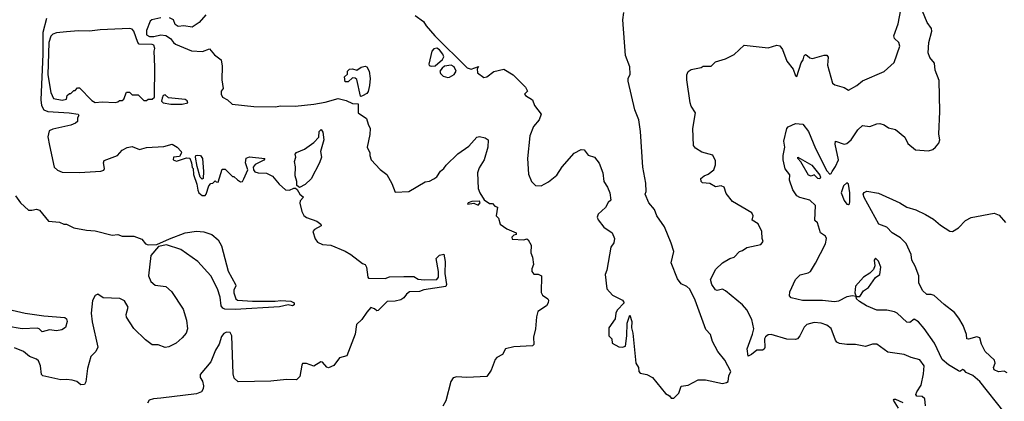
# Model space of a CAD drawing. Extents: x 1552033 to 1694788, y 811965 to 917215.
# Tile 327 of 632: x 1628567 to 1635456, y 868148 to 870815. Entities that reach past the tile are written whole.
import ezdxf

# ---------------------------------------------------------------- set-up
doc = ezdxf.new("R2010")
doc.units = 0

msp = doc.modelspace()

# ---------------------------------------------------------------- linework, layer by layer
at = {"layer": '0CON20XD'}
for points in [[(1628753.8, 870825), (1628729.5, 870725), (1628729.6, 870575), (1628715.8, 870255), (1628719.8, 870215), (1628736.4, 870186.4), (1628763.1, 870173.1), (1628912.5, 870165), (1628977.5, 870155), (1628980, 870145), (1628970.7, 870129.3), (1628972.5, 870105), (1628957.7, 870092.3), (1628925, 870078), (1628798.7, 870051.3), (1628772.4, 870037.6), (1628763.2, 869996.8), (1628776.5, 869935), (1628809.1, 869785), (1628832.6, 869762.6), (1628865, 869750.2), (1628985, 869748.1), (1629135, 869756.7), (1629155.4, 869764.6), (1629161.4, 869775), (1629152.5, 869815), (1629158, 869832), (1629252.7, 869867.3), (1629285, 869903.3), (1629318.3, 869921.7), (1629355, 869928.8), (1629405, 869907.5), (1629455, 869921.2), (1629575, 869928.8), (1629635, 869946.2), (1629670, 869925), (1629697.5, 869895), (1629700, 869885), (1629685, 869860), (1629642.5, 869855), (1629640, 869835), (1629665, 869827.5), (1629735, 869850), (1629758.3, 869848.3), (1629770, 869815), (1629773, 869783), (1629780, 869775), (1629783, 869733), (1629807.5, 869665), (1629813, 869623), (1629820, 869605), (1629845, 869587.5), (1629865, 869587.5), (1629872.5, 869595), (1629890, 869655), (1629905, 869670), (1629918.3, 869671.7), (1629935, 869690), (1629941.7, 869681.7), (1629955, 869680), (1629985, 869770), (1630005, 869770), (1630055, 869720), (1630065, 869720), (1630090, 869695), (1630113, 869683), (1630126.4, 869683.6), (1630136, 869704), (1630162.5, 869765), (1630146.2, 869815), (1630152.3, 869847.7), (1630175, 869856.9), (1630282.5, 869845), (1630275, 869833.3), (1630215, 869803.3), (1630200, 869785), (1630202.5, 869765), (1630212.7, 869752.7), (1630235, 869744), (1630295, 869742.5), (1630335, 869722.5), (1630383.3, 869665), (1630426.1, 869626.1), (1630455, 869623.3), (1630485, 869637.5), (1630497.5, 869637.5), (1630508.8, 869628.8), (1630526.7, 869595), (1630552.5, 869575), (1630530.6, 869549.4), (1630527.5, 869532.5), (1630540.8, 869475), (1630555, 869447.1), (1630575, 869432.1), (1630646.4, 869406.4), (1630673.3, 869385), (1630676.7, 869375), (1630630.3, 869349.7), (1630618.8, 869335), (1630634.1, 869284.1), (1630651.2, 869261.2), (1630685, 869243.8), (1630745, 869238.8), (1630845, 869196.2), (1630883.3, 869175), (1630965, 869110), (1630985, 869103.3), (1630994, 869085), (1631002.5, 869015), (1631008.3, 869008.3), (1631125, 869006.7), (1631155, 869017.5), (1631255, 869020)], [(1629555, 870829.5), (1629492.5, 870815), (1629481.2, 870805), (1629455, 870740), (1629455, 870710), (1629475, 870697.5), (1629505, 870697.5), (1629555, 870710), (1629590, 870705), (1629622.5, 870685), (1629643.3, 870655), (1629657.5, 870645), (1629768.9, 870598.9), (1629847, 870593), (1629895, 870611.2), (1629929.8, 870569.8), (1629976.2, 870535), (1629985, 870490), (1629981.4, 870395), (1629990, 870335), (1629977.5, 870315), (1629976.7, 870295), (1629986.7, 870275), (1630021.2, 870255), (1630054.2, 870224.2), (1630205, 870208.2), (1630353.6, 870206.4), (1630395, 870212.4), (1630495, 870211.2), (1630625, 870224.8), (1630705, 870238.9), (1630795, 870263.8), (1630851.7, 870251.7), (1630895, 870230.8), (1630935, 870227.5), (1630936.2, 870165), (1630994.3, 870125), (1631004.2, 870085), (1631020, 870055), (1631017.7, 870012.3), (1630998, 869925), (1631016.2, 869885), (1631016.2, 869865), (1631026.2, 869836.2), (1631088.3, 869768.3), (1631135, 869732.5), (1631170.7, 869670.7), (1631195, 869610), (1631290, 869615), (1631405, 869681.2), (1631435, 869686), (1631465, 869702), (1631485, 869718), (1631512.3, 869757.7), (1631535, 869774.2), (1631552, 869798), (1631632.6, 869877.4), (1631709.6, 869930.4), (1631765, 869993.6), (1631785, 869998.1), (1631825, 869990.8), (1631845.6, 869975.6), (1631843.1, 869925), (1631816.5, 869835), (1631780.9, 869779.1), (1631769.4, 869745), (1631775.7, 869635), (1631786, 869605), (1631816.7, 869556.7), (1631855, 869530), (1631875, 869530), (1631891.7, 869511.7), (1631910, 869505), (1631900, 869445), (1631917, 869427), (1631930, 869385), (1631975, 869353.3), (1632040, 869325), (1632040, 869315), (1632025, 869310), (1632010, 869295), (1632011.7, 869281.7), (1632095, 869277.5), (1632115, 869282.5), (1632125, 869277.5), (1632145, 869240), (1632142.3, 869185), (1632155.3, 869155), (1632161.9, 869105), (1632149.8, 869075), (1632149.3, 869055), (1632165, 869036.7), (1632195, 869036.9), (1632216.9, 869025), (1632215, 868907.5), (1632225, 868888.8), (1632262.5, 868865), (1632266.2, 868855), (1632263.8, 868835), (1632252, 868815), (1632191.5, 868775), (1632182.1, 868737.9), (1632176.5, 868653.5), (1632163, 868597), (1632165, 868543.8), (1632155, 868536.2), (1632025, 868528.4), (1631966.5, 868515), (1631945, 868474.3), (1631905, 868454.4), (1631895, 868440.6), (1631865.3, 868364.7), (1631835, 868322), (1631695, 868313.3), (1631625, 868318.1), (1631599.2, 868310.8), (1631583.5, 868286.5), (1631548.8, 868151.2), (1631526.8, 868113.2)], [(1629870.3, 870849.7), (1629823.3, 870795), (1629775, 870763.3), (1629715, 870772), (1629675, 870767.5), (1629655, 870782.5), (1629643.8, 870815), (1629615, 870828.6)], [(1631334.7, 870844.7), (1631392.1, 870802.1), (1631411.7, 870771.7), (1631472.1, 870702.1), (1631698.6, 870478.6), (1631725, 870470.8), (1631778.3, 870488.3), (1631768.3, 870471.7), (1631770, 870445), (1631815, 870411.9), (1631835, 870415.7), (1631885, 870454), (1631955, 870470), (1632019.9, 870429.9), (1632105.5, 870345), (1632120.8, 870315), (1632100, 870295), (1632106.7, 870285), (1632154.2, 870255), (1632168, 870215), (1632216.2, 870155), (1632201.2, 870115), (1632161.7, 870068.3), (1632137.3, 870002.7), (1632120.8, 869845), (1632128, 869735), (1632148.8, 869685), (1632175, 869656.2), (1632215, 869653.8), (1632267.6, 869682.4), (1632325, 869729.2), (1632363.3, 869786.7), (1632446.5, 869883.5), (1632495, 869907.5), (1632516.1, 869906.1), (1632545, 869867.5), (1632590, 869855), (1632621.7, 869811.7), (1632647.5, 869745), (1632654, 869685), (1632680, 869645), (1632696.7, 869605), (1632702.5, 869555), (1632685, 869537.5), (1632666.9, 869503.1), (1632614.2, 869455.8), (1632608.4, 869435), (1632615, 869415.6), (1632654.6, 869364.6), (1632713.3, 869325), (1632728, 869285), (1632723.8, 869256.2), (1632703.9, 869226.1), (1632676.1, 869063.9), (1632664.2, 869035), (1632674.2, 868935), (1632715, 868890), (1632784.1, 868854.1), (1632796.7, 868835), (1632746.7, 868785), (1632737, 868763), (1632732.5, 868725), (1632688.3, 868661.7), (1632690, 868605), (1632710, 868585), (1632713.6, 868553.6), (1632758.3, 868528.3), (1632785, 868526.7), (1632805, 868533.3), (1632816, 868605), (1632816.7, 868695), (1632835, 868750), (1632850, 868705), (1632847.7, 868662.3), (1632857.5, 868625), (1632877.5, 868415), (1632896.2, 868385), (1632898.8, 868355), (1632907.5, 868345), (1632955, 868336), (1632994.3, 868314.3), (1633085, 868201.2), (1633112.5, 868185), (1633125, 868170), (1633145, 868170)], [(1633145, 868170), (1633180, 868205), (1633195, 868252.5), (1633245, 868260), (1633315, 868298), (1633365, 868298.6), (1633485, 868272.5), (1633511.7, 868278.3), (1633523.8, 868286.2), (1633527.8, 868325), (1633542, 868355), (1633501.4, 868435), (1633452.9, 868495), (1633414, 868565), (1633400, 868615), (1633368.8, 868648.8), (1633292.5, 868855), (1633255, 868931.2), (1633235, 868951.2), (1633195, 868968), (1633170.5, 869005), (1633125.8, 869115), (1633143.5, 869195), (1633125, 869253.3), (1633077.9, 869367.9), (1633024.4, 869445), (1633007.8, 869487.8), (1632968.1, 869535), (1632942.5, 869595), (1632950, 869615), (1632947, 869673), (1632927.8, 869785), (1632910.8, 870035), (1632899.7, 870115), (1632870, 870185), (1632825.2, 870385), (1632825.2, 870405), (1632838.4, 870435), (1632835.5, 870485), (1632804.8, 870564.8), (1632787, 870815), (1632793.4, 870865)], [(1634905.5, 868115.5), (1634900, 868165), (1634881.7, 868181.7), (1634843.8, 868183.8), (1634837.5, 868195), (1634844, 868215), (1634875, 868260.8), (1634890.1, 868339.9), (1634895.2, 868395), (1634865, 868438.2), (1634803.5, 868453.5), (1634755, 868475.6), (1634640.9, 868490.9), (1634565, 868547.5), (1634535, 868547.5), (1634485, 868530), (1634415, 868546), (1634355, 868544), (1634302.7, 868552.7), (1634285, 868561.2), (1634275, 868576.2), (1634245, 868656.9), (1634215, 868680.9), (1634175, 868693.3), (1634125, 868697.5), (1634075, 868684.3), (1634056, 868665), (1634026.2, 868605), (1634008, 868585), (1633995, 868580.5), (1633935, 868582.9), (1633825, 868615.8), (1633805, 868612.4), (1633785, 868598.2), (1633778.1, 868585), (1633781.6, 868525), (1633775, 868511.5), (1633765, 868505.9), (1633725, 868505.2), (1633688.4, 868475), (1633665, 868464.1), (1633657.4, 868515), (1633695, 868616.4), (1633702.9, 868655), (1633689.2, 868719.1), (1633655, 868787.5), (1633625, 868822.9), (1633505, 868920.6), (1633485, 868930.6), (1633446.8, 868923.2), (1633435, 868928), (1633410.3, 868965), (1633401.5, 868998.5), (1633438.3, 869071.7), (1633484.6, 869115.4), (1633535, 869145.7), (1633565, 869156), (1633602.5, 869195), (1633625, 869201.2), (1633655, 869224), (1633752.5, 869245), (1633770, 869265), (1633762.5, 869285), (1633758.8, 869335), (1633735, 869388), (1633691.2, 869415), (1633700, 869445), (1633688.8, 869465), (1633553.7, 869543.7), (1633510.9, 869600.9), (1633495.7, 869645), (1633475, 869653.1), (1633435, 869647.5), (1633395, 869670.3), (1633344.2, 869675), (1633334.3, 869685), (1633332, 869705), (1633355, 869722.9), (1633383.8, 869735), (1633423.3, 869765), (1633435, 869800), (1633435, 869830), (1633417.6, 869867.6), (1633339.7, 869889.7), (1633295, 869917.1), (1633280.6, 869935), (1633277.9, 870055), (1633296.2, 870165), (1633265, 870210), (1633257.5, 870235), (1633236, 870395), (1633235, 870430), (1633245, 870452.5), (1633265, 870466.7), (1633335, 870482.5), (1633348.3, 870491.7), (1633405, 870490), (1633435, 870520), (1633505, 870542.5), (1633565, 870572.5), (1633635, 870636.7), (1633805, 870620), (1633865, 870637.5), (1633885, 870632.5), (1633905, 870607.5), (1633935, 870526.2), (1633978.9, 870468.9), (1633995, 870423.3), (1634005, 870417.5), (1634034, 870515), (1634048.8, 870535), (1634055, 870562.5), (1634065, 870573.3), (1634076, 870565), (1634095, 870548.6), (1634115, 870544.4), (1634195, 870568.6), (1634215, 870568), (1634224.3, 870554.3), (1634218.8, 870498.8), (1634255, 870371.2), (1634270, 870360), (1634335, 870342.5), (1634365, 870324), (1634425, 870355.6), (1634465, 870388.6), (1634615.5, 870454.5), (1634685, 870517.1), (1634725, 870630), (1634717.1, 870655), (1634686.9, 870685), (1634683, 870703), (1634712.8, 870787.2), (1634732.7, 870885)], [(1634135, 869113.1), (1634205, 869248.6), (1634212.9, 869285), (1634205, 869301.2), (1634171.2, 869325), (1634148.8, 869395), (1634131.1, 869411.1), (1634135, 869515.7), (1634095, 869554.2), (1634025, 869571.9), (1634005, 869584.2), (1633976.2, 869625), (1633954.1, 869694.1), (1633955, 869730), (1633922.2, 869772.2), (1633909.5, 869835), (1633908.5, 869865), (1633920.5, 869925), (1633913.7, 869966.3), (1633934.5, 870055), (1633944.5, 870065.5), (1633995, 870090.6), (1634045.7, 870085), (1634085, 870033.2), (1634134.1, 869915), (1634215, 869758.1), (1634235, 869736.6), (1634245, 869740.9), (1634251.3, 869755), (1634275, 869789.2), (1634295.2, 869835.2), (1634272.7, 869945), (1634274.6, 869965.4), (1634335, 869945.6), (1634355, 869950.8), (1634385, 869974.7), (1634430.9, 870045), (1634465, 870075.7), (1634515, 870068.8), (1634565, 870088.6), (1634585, 870090.6), (1634615, 870081.5), (1634645, 870058.6), (1634695, 870049), (1634760.3, 869995), (1634780.8, 869950.8), (1634835, 869906.9), (1634925, 869897.8), (1634955, 869907.8), (1634975, 869923.3), (1634997.4, 869952.6), (1635004.1, 869975), (1634998.9, 870015), (1635004.2, 870174.2), (1635001.1, 870391.1), (1634972.4, 870462.4), (1634968.1, 870511.9), (1634935, 870552), (1634924.5, 870585), (1634928.4, 870655), (1634950, 870735), (1634946.7, 870755), (1634916.7, 870795), (1634884.2, 870874.2)], [(1629235, 870237.5), (1629255, 870242.5), (1629265, 870250), (1629285, 870250), (1629295, 870260), (1629315, 870310), (1629335, 870310), (1629355, 870290), (1629395, 870290), (1629435, 870250), (1629455, 870250), (1629465, 870260), (1629495, 870260), (1629510, 870275), (1629512.5, 870485), (1629507.5, 870595), (1629512.5, 870615), (1629505, 870637.5), (1629495, 870642.5), (1629403.9, 870643.9), (1629393.3, 870655), (1629366.7, 870735), (1629355, 870748.8), (1629335, 870754.7), (1629130, 870745), (1629055.5, 870735.5), (1628977.6, 870737.6), (1628895, 870731.5), (1628825, 870724.3), (1628800, 870715), (1628785, 870701.2), (1628772, 870655), (1628765, 870430), (1628785, 870306.7), (1628804.1, 870264.1), (1628865, 870253.3), (1628895, 870260), (1628900, 870285), (1628915, 870300), (1628925, 870300), (1628945, 870320), (1628955, 870320), (1628971.7, 870338.3), (1628985, 870340), (1629071.7, 870251.7), (1629095, 870237.5), (1629145, 870242.5), (1629235, 870237.5)], [(1631445, 870490), (1631475, 870493.3), (1631525, 870536.7), (1631533.8, 870555), (1631528, 870575), (1631503.8, 870605), (1631485, 870616), (1631465, 870611.2), (1631451.2, 870595), (1631428.8, 870505), (1631432.5, 870495), (1631445, 870490)], [(1630955, 870277.5), (1630951.2, 870281.2), (1630925, 870397.5), (1630915, 870407.5), (1630895, 870410), (1630865, 870380), (1630845, 870380), (1630840, 870415), (1630860, 870435), (1630860, 870455), (1630875, 870470), (1630895, 870472.5), (1630925, 870462.5), (1630956.4, 870483.6), (1630985, 870490), (1630996.7, 870485), (1631012, 870455), (1631019.4, 870405), (1631015.5, 870355), (1631005, 870313.3), (1630995, 870300), (1630965, 870282.5), (1630955, 870277.5)], [(1631561.9, 870411.9), (1631575, 870414.2), (1631607.9, 870432.1), (1631622, 870455), (1631607.5, 870485), (1631585, 870498.1), (1631539.7, 870490.3), (1631522.4, 870477.6), (1631507.5, 870455), (1631510.3, 870440.3), (1631530.5, 870420.5), (1631561.9, 870411.9)], [(1629705, 870224.5), (1629742.5, 870235), (1629739.3, 870249.3), (1629725, 870257.5), (1629608.3, 870268.3), (1629585, 870290), (1629570, 870285), (1629563, 870267), (1629560, 870245), (1629570, 870235), (1629624.6, 870224.6), (1629705, 870224.5)], [(1630525, 869642.5), (1630506.4, 869656.4), (1630505.5, 869685), (1630493.9, 869723.9), (1630496.7, 869786.7), (1630490.5, 869825), (1630499.5, 869855), (1630495.5, 869875), (1630505, 869888), (1630560.7, 869909.3), (1630625, 869958), (1630660, 869995), (1630662.3, 870035), (1630676.9, 870046.9), (1630689.1, 870029.1), (1630695.7, 869975), (1630672.9, 869895), (1630678.5, 869855), (1630666, 869815), (1630606.4, 869703.6), (1630565, 869663.8), (1630525, 869642.5)], [(1629845, 869700), (1629830, 869715), (1629808.3, 869788.3), (1629797.5, 869855), (1629800, 869865), (1629810.7, 869869.3), (1629832.5, 869865), (1629846.7, 869845), (1629852.5, 869755), (1629850, 869705), (1629845, 869700)], [(1634165, 869702.9), (1634151.4, 869705), (1634125, 869732), (1634105, 869722.2), (1634085, 869729.2), (1634032.2, 869822.2), (1634012.2, 869845), (1634011.2, 869855), (1634109.1, 869799.1), (1634165, 869727.8), (1634170.4, 869715), (1634165, 869702.9)], [(1634365, 869523.1), (1634372.3, 869527.7), (1634376, 869545), (1634376, 869604), (1634366.9, 869665), (1634355, 869674.4), (1634331.6, 869655), (1634314.5, 869605), (1634335, 869552.2), (1634355, 869526.9), (1634365, 869523.1)], [(1628537.5, 869585), (1628572.5, 869535), (1628630, 869485), (1628653, 869483), (1628685, 869490), (1628705, 869483.3), (1628767.7, 869407.7), (1628845, 869400), (1628875, 869386.7), (1628895, 869386.7), (1628945, 869360), (1629035, 869343.3), (1629095, 869340), (1629215, 869308.8), (1629255, 869313.8), (1629285, 869302), (1629365, 869302), (1629422.3, 869282.3), (1629448.3, 869248.3), (1629465, 869240.8), (1629526.7, 869243.3), (1629615, 869284), (1629725, 869324.4), (1629805, 869337.3), (1629855, 869331.4), (1629912.5, 869315), (1629955.8, 869275.8), (1629978.8, 869235), (1630025, 869057.5), (1630076.2, 868965), (1630078.8, 868955), (1630065.7, 868925), (1630065.8, 868905), (1630078.5, 868865), (1630090.6, 868855), (1630195, 868848.3), (1630355, 868847.8), (1630395, 868852.7), (1630465, 868848.3), (1630486.9, 868835), (1630486.8, 868823.2), (1630475, 868814.8), (1630445, 868821.5), (1630385, 868808.1), (1630075, 868790.6), (1630002.3, 868792.3), (1629987.7, 868797.7), (1629977.1, 868815), (1629969.2, 868875), (1629950.6, 868935), (1629904.4, 869024.4), (1629814.5, 869124.5), (1629695, 869208.6), (1629595, 869242), (1629539.3, 869230.7), (1629483.8, 869166.2), (1629467.9, 869025), (1629485, 868985.8), (1629515, 868959.1), (1629589.8, 868949.8), (1629630.4, 868915), (1629710.7, 868790.7), (1629735.3, 868715.3), (1629740.8, 868655), (1629731, 868625), (1629705, 868591.9), (1629661.8, 868555), (1629611.7, 868528.3), (1629584.6, 868524.6), (1629535, 868543.2), (1629495, 868543.2), (1629447.7, 868577.7), (1629365, 868655.6), (1629315.4, 868735), (1629312.4, 868755), (1629325.9, 868805), (1629300.5, 868850.5), (1629266.9, 868866.9), (1629151.4, 868871.4), (1629115, 868896.7), (1629095, 868886.9), (1629077.3, 868852.7), (1629067.1, 868765), (1629074.2, 868704.2), (1629113.6, 868526.4), (1629100, 868495), (1629065, 868460), (1629042.8, 868377.2), (1629030.5, 868285), (1629020, 868265), (1628995, 868262.5), (1628966.5, 868286.5), (1628933.3, 868295), (1628895, 868300.9), (1628855, 868297.3), (1628729.4, 868325), (1628719.3, 868335), (1628711.8, 868395), (1628699.5, 868429.5), (1628685, 868441.9), (1628635, 868461.4), (1628593.3, 868495), (1628531.4, 868521.4)], [(1635475, 868347.1), (1635455, 868359.2), (1635415, 868354.6), (1635385, 868367.1), (1635380, 868385), (1635392.1, 868415), (1635386.7, 868435), (1635321.8, 868495), (1635296.9, 868546.9), (1635285, 868592.2), (1635265, 868598.8), (1635205, 868582.3), (1635195, 868584.4), (1635192.4, 868615), (1635168.2, 868678.2), (1635137.8, 868727.8), (1635107.8, 868767.8), (1635036.3, 868825), (1634965, 868887.1), (1634945, 868894.1), (1634915, 868894), (1634883.5, 868923.5), (1634859, 868975), (1634857.7, 869025), (1634833, 869093), (1634808.9, 869135), (1634803.5, 869175), (1634769.8, 869249.8), (1634730.4, 869290.4), (1634671.7, 869325), (1634634.6, 869364.6), (1634579.2, 869385), (1634475, 869572.5), (1634469.3, 869595), (1634475, 869607.4), (1634495, 869617.5), (1634575, 869603.8), (1634726.1, 869536.1), (1634775, 869504), (1634836.9, 869486.9), (1634905, 869453.5), (1634960.1, 869420.1), (1635009.1, 869379.1), (1635075, 869337.5), (1635094.3, 869335.7), (1635135, 869360), (1635185, 869411.1), (1635225, 869433.3), (1635385, 869462.5), (1635419.5, 869449.5), (1635465, 869398.8)], [(1631775, 869520), (1631790, 869535), (1631785, 869547.5), (1631730, 869545), (1631705, 869536.2), (1631700, 869525), (1631745, 869532.5), (1631775, 869520)], [(1631255, 869020), (1631325, 869020), (1631355, 869002.5), (1631397, 868997), (1631485, 869000), (1631497.5, 869015), (1631497.5, 869055), (1631480, 869145), (1631505, 869170), (1631535, 869177.5), (1631542.9, 869125), (1631541.7, 869041.7), (1631554.4, 868965), (1631549.8, 868950.2), (1631395.9, 868925.9), (1631365, 868915.8), (1631295, 868911.9), (1631272.6, 868897.4), (1631255, 868872), (1631235, 868858), (1631195, 868846.7), (1631137.5, 868845), (1631075, 868782.5), (1631065, 868780), (1631050, 868795), (1631025, 868802.5), (1630995, 868770), (1630961.1, 868718.9), (1630923.8, 868685), (1630913.9, 868616.1), (1630856.7, 868465), (1630805, 868451.2), (1630765, 868397.5), (1630728.3, 868381.7), (1630715, 868386), (1630685, 868421.2), (1630675, 868423.8), (1630625, 868394), (1630575, 868412), (1630555, 868412), (1630545, 868411.2), (1630540.2, 868399.8), (1630527.9, 868322.1), (1630505, 868298.3), (1630435, 868300), (1630325, 868289.5), (1630095, 868284.2), (1630068.5, 868308.5), (1630059.9, 868339.9), (1630052, 868605), (1630039.2, 868629.2), (1630015, 868631.3), (1629995, 868622.3), (1629978.3, 868601.7), (1629962, 868548), (1629937.3, 868505), (1629905.7, 868424.3), (1629830, 868335), (1629828.9, 868315), (1629847.4, 868287.4), (1629854.2, 868255), (1629851.1, 868235), (1629838.8, 868215), (1629805, 868200.9), (1629555, 868169.8), (1629504.1, 868165.9), (1629473.8, 868155), (1629462, 868135)], [(1635455, 868071.6), (1635285, 868285.3), (1635235, 868328), (1635189.5, 868349.5), (1635175, 868366.2), (1635165, 868371.2), (1635145, 868356.7), (1635135, 868360), (1635065, 868403.1), (1635021.1, 868441.1), (1634966.6, 868555), (1634895, 868657.5), (1634855, 868704), (1634825, 868722.5), (1634795, 868698.8), (1634775, 868701.2), (1634706.4, 868765), (1634687.4, 868772.6), (1634634.4, 868784.4), (1634564, 868785), (1634490.8, 868815), (1634442.5, 868845), (1634422.5, 868865), (1634420, 868880), (1634445, 868880), (1634470.7, 868919.3), (1634505, 868942.5), (1634555, 869012.5), (1634585.9, 869034.1), (1634593.1, 869085), (1634575, 869126.7), (1634555, 869148.1), (1634545.7, 869135), (1634550.8, 869095), (1634541.2, 869068.8), (1634516.1, 869043.9), (1634470, 869015), (1634415, 868952.5), (1634410, 868905), (1634420, 868880), (1634394.1, 868884.1), (1634355, 868878.7), (1634295, 868847.7), (1634267.1, 868842.9), (1634185, 868851.8), (1634045, 868851.5), (1633965, 868870), (1633953.2, 868885), (1633955, 868914.2), (1633995, 868999.7), (1634028, 869032), (1634084.6, 869045.4), (1634099.4, 869055), (1634135, 869113.1)], [(1628515, 868785.7), (1628605, 868762.9), (1628735, 868746), (1628884, 868734), (1628894.8, 868725), (1628898.7, 868705), (1628886.9, 868663.1), (1628862.2, 868647.8), (1628825, 868640.7), (1628775, 868648.3), (1628725, 868633.8), (1628703.8, 868653.8), (1628688.6, 868658.6), (1628584.8, 868654.8), (1628475, 868674.1)], [(1634715, 868098.6), (1634680, 868155), (1634685, 868163.8), (1634695, 868163.1), (1634745, 868138.8)]]:
    msp.add_lwpolyline(points, dxfattribs=at)

doc.saveas('drawing.dxf')
